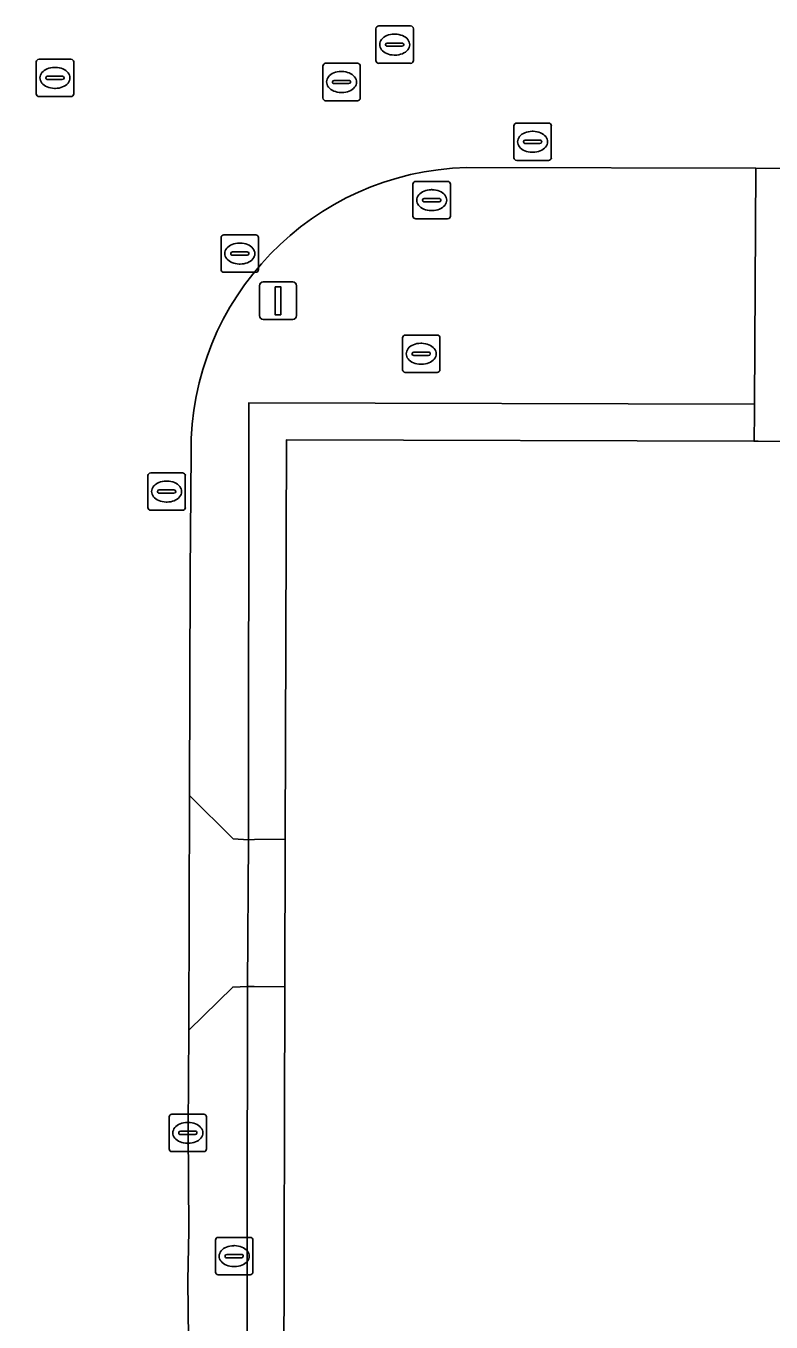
# Model space of a CAD drawing. Extents: x 161477 to 163040, y 383680 to 384871.
# Drawn here: x 162605.6 to 162625.52, y 384309.41 to 384344.08 of the extents above; entities that cross this region are included whole.
import ezdxf

# ---------------------------------------------------------------- set-up
doc = ezdxf.new("R2010")
doc.units = 0
for name, color, linetype in [('IMGEO_Afsluitpaal', 7, 'Continuous'), ('IMGEO_Brandkraan', 7, 'Continuous'), ('IMGEO_Groenvoorziening', 7, 'Continuous'), ('IMGEO_Kolk', 7, 'Continuous'), ('IMGEO_Pand', 7, 'Continuous'), ('IMGEO_Rijbaan_lokaal_gesloten', 7, 'Continuous'), ('IMGEO_Rijbaan_lokaal_open', 7, 'Continuous'), ('IMGEO_Rioolput', 7, 'Continuous'), ('IMGEO_Terreindeel_halfverhard', 7, 'Continuous'), ('IMGEO_Voetpad_open', 7, 'Continuous')]:
    doc.layers.add(name, color=color, linetype=linetype)

msp = doc.modelspace()

# ---------------------------------------------------------------- linework, layer by layer
at = {"layer": 'IMGEO_Afsluitpaal'}
for p, q in [((162611.945, 384337.23), (162612.735, 384337.23)), ((162612.735, 384337.23), (162611.945, 384337.23)), ((162611.845, 384336.33), (162611.845, 384337.13)), ((162611.845, 384337.13), (162611.845, 384336.33)), ((162612.835, 384337.13), (162612.835, 384336.33)), ((162612.835, 384336.33), (162612.835, 384337.13)), ((162612.735, 384336.23), (162611.945, 384336.23)), ((162611.945, 384336.23), (162612.735, 384336.23))]:
    msp.add_line(p, q, dxfattribs=at)
msp.add_lwpolyline([(162612.265, 384337.105), (162612.415, 384337.105), (162612.415, 384336.355), (162612.265, 384336.355), (162612.265, 384337.105)], dxfattribs=at)
for centre, start, end in [((162611.945, 384337.13), 90, 180), ((162611.945, 384337.13), 90, 180), ((162612.735, 384337.13), 0, 90), ((162612.735, 384337.13), 360, 90), ((162611.945, 384336.33), 180, 270), ((162611.945, 384336.33), 180, 270), ((162612.735, 384336.33), 270, 0), ((162612.735, 384336.33), 270, 0)]:
    msp.add_arc(centre, 0.1, start, end, dxfattribs=at)
at = {"layer": 'IMGEO_Brandkraan'}
for p, q in [((162610.819, 384337.564), (162610.819, 384338.416)), ((162610.894, 384338.49), (162611.746, 384338.49)), ((162611.307, 384338.27), (162611.332, 384338.27)), ((162611.82, 384338.416), (162611.82, 384337.564)), ((162611.078, 384337.984), (162611.078, 384337.996)), ((162611.516, 384337.947), (162611.118, 384337.947)), ((162611.121, 384338.033), (162611.519, 384338.033)), ((162611.562, 384337.996), (162611.562, 384337.984)), ((162611.33, 384337.71), (162611.305, 384337.71)), ((162611.746, 384337.49), (162610.894, 384337.49)), ((162610.669, 384310.744), (162610.669, 384311.596)), ((162610.744, 384311.67), (162611.596, 384311.67)), ((162611.67, 384311.596), (162611.67, 384310.744)), ((162610.971, 384311.213), (162611.369, 384311.213)), ((162611.157, 384311.45), (162611.182, 384311.45)), ((162610.928, 384311.164), (162610.928, 384311.176)), ((162611.366, 384311.127), (162610.968, 384311.127)), ((162611.18, 384310.89), (162611.155, 384310.89)), ((162611.412, 384311.176), (162611.412, 384311.164)), ((162611.596, 384310.67), (162610.744, 384310.67))]:
    msp.add_line(p, q, dxfattribs=at)
for points in [[(162610.819, 384337.564), (162610.819, 384338.416)], [(162610.894, 384338.49), (162611.746, 384338.49)], [(162611.82, 384338.416), (162611.82, 384337.564)], [(162611.746, 384337.49), (162610.894, 384337.49)], [(162610.669, 384310.744), (162610.669, 384311.596)], [(162610.744, 384311.67), (162611.596, 384311.67)], [(162611.67, 384311.596), (162611.67, 384310.744)], [(162611.596, 384310.67), (162610.744, 384310.67)]]:
    msp.add_lwpolyline(points, dxfattribs=at)
for centre, radius, start, end in [((162610.896, 384338.414), 0.0765, 91.552, 178.448), ((162610.896, 384338.414), 0.0765, 91.552, 178.448), ((162611.744, 384338.414), 0.0765, 1.552, 88.448), ((162611.744, 384338.414), 0.0765, 1.552, 88.448), ((162611.118, 384337.993), 0.0403, 85.8775, 175.7526), ((162611.115, 384337.983), 0.0366, 178.938, 274.7102), ((162611.519, 384337.99), 0.043, 264.8664, 352.4533), ((162611.523, 384337.995), 0.0386, 1.7309, 96.639), ((162610.896, 384337.566), 0.0765, 181.552, 268.448), ((162610.896, 384337.566), 0.0765, 181.552, 268.448), ((162611.744, 384337.566), 0.0765, 271.552, 358.448), ((162611.744, 384337.566), 0.0765, 271.552, 358.448), ((162610.746, 384311.594), 0.0765, 91.552, 178.448), ((162610.746, 384311.594), 0.0765, 91.552, 178.448), ((162611.594, 384311.594), 0.0765, 1.552, 88.448), ((162611.594, 384311.594), 0.0765, 1.552, 88.448), ((162610.968, 384311.173), 0.0403, 85.8775, 175.7526), ((162611.373, 384311.175), 0.0386, 1.7309, 96.639), ((162610.965, 384311.163), 0.0366, 178.938, 274.7102), ((162611.369, 384311.17), 0.043, 264.8664, 352.4533), ((162610.746, 384310.746), 0.0765, 181.552, 268.448), ((162610.746, 384310.746), 0.0765, 181.552, 268.448), ((162611.594, 384310.746), 0.0765, 271.552, 358.448), ((162611.594, 384310.746), 0.0765, 271.552, 358.448)]:
    msp.add_arc(centre, radius, start, end, dxfattribs=at)
for centre, major_axis, ratio, start_param, end_param in [((162611.306, 384337.99), (-0.387, 0.002), 0.722429, 4.712389, 7.853982), ((162611.331, 384337.99), (-0.39, 0.002), 0.717154, 1.570796, 4.712389), ((162611.156, 384311.17), (-0.387, 0.002), 0.722429, 4.712389, 7.853982), ((162611.181, 384311.17), (-0.39, 0.002), 0.717154, 1.570796, 4.712389)]:
    msp.add_ellipse(centre, major_axis=major_axis, ratio=ratio, start_param=start_param, end_param=end_param, dxfattribs=at)
at = {"layer": 'IMGEO_Groenvoorziening'}
for points in [[(162610.017, 384332.66), (162609.99, 384329.44), (162609.979, 384323.489), (162611.144, 384322.329), (162611.551, 384322.311), (162611.563, 384334.001), (162625.076, 384333.958), (162625.115, 384340.271)], [(162625.115, 384340.271), (162617.387, 384340.291)]]:
    msp.add_lwpolyline(points, dxfattribs=at)
msp.add_lwpolyline([(162611.524, 384318.386), (162611.13, 384318.369), (162609.955, 384317.219), (162609.941, 384314.575), (162609.956, 384311.853), (162609.934, 384310.509), (162609.947, 384308.958), (162611.103, 384307.786), (162611.506, 384307.773), (162611.515, 384310.482), (162611.52, 384311.771)], close=True, dxfattribs=at)
msp.add_arc((162617.585, 384332.726), 7.568, 91.4972, 180.4963, dxfattribs=at)
at = {"layer": 'IMGEO_Kolk'}
for p, q in [((162618.646, 384340.555), (162618.646, 384341.407)), ((162618.721, 384341.481), (162619.573, 384341.481)), ((162619.647, 384341.407), (162619.647, 384340.555)), ((162618.948, 384341.024), (162619.346, 384341.024)), ((162619.134, 384341.261), (162619.159, 384341.261)), ((162618.905, 384340.975), (162618.905, 384340.987)), ((162619.343, 384340.938), (162618.945, 384340.938)), ((162619.157, 384340.701), (162619.132, 384340.701)), ((162619.389, 384340.987), (162619.389, 384340.975)), ((162619.573, 384340.481), (162618.721, 384340.481)), ((162608.863, 384331.197), (162608.863, 384332.049)), ((162608.938, 384332.123), (162609.79, 384332.123)), ((162609.864, 384332.049), (162609.864, 384331.197)), ((162609.165, 384331.666), (162609.563, 384331.666)), ((162609.351, 384331.903), (162609.376, 384331.903)), ((162609.122, 384331.617), (162609.122, 384331.629)), ((162609.56, 384331.58), (162609.162, 384331.58)), ((162609.374, 384331.343), (162609.349, 384331.343)), ((162609.606, 384331.629), (162609.606, 384331.617)), ((162609.79, 384331.123), (162608.938, 384331.123)), ((162609.43, 384314.041), (162609.43, 384314.893)), ((162609.505, 384314.967), (162610.357, 384314.967)), ((162609.918, 384314.747), (162609.943, 384314.747)), ((162610.431, 384314.893), (162610.431, 384314.041)), ((162609.689, 384314.461), (162609.689, 384314.473)), ((162610.127, 384314.424), (162609.729, 384314.424)), ((162609.732, 384314.51), (162610.13, 384314.51)), ((162610.173, 384314.473), (162610.173, 384314.461)), ((162610.357, 384313.967), (162609.505, 384313.967)), ((162609.941, 384314.187), (162609.916, 384314.187))]:
    msp.add_line(p, q, dxfattribs=at)
for points in [[(162618.646, 384340.555), (162618.646, 384341.407)], [(162618.721, 384341.481), (162619.573, 384341.481)], [(162619.647, 384341.407), (162619.647, 384340.555)], [(162619.573, 384340.481), (162618.721, 384340.481)], [(162608.863, 384331.197), (162608.863, 384332.049)], [(162608.938, 384332.123), (162609.79, 384332.123)], [(162609.864, 384332.049), (162609.864, 384331.197)], [(162609.79, 384331.123), (162608.938, 384331.123)], [(162609.43, 384314.041), (162609.43, 384314.893)], [(162609.505, 384314.967), (162610.357, 384314.967)], [(162610.431, 384314.893), (162610.431, 384314.041)], [(162610.357, 384313.967), (162609.505, 384313.967)]]:
    msp.add_lwpolyline(points, dxfattribs=at)
for centre, radius, start, end in [((162618.723, 384341.405), 0.0765, 91.552, 178.448), ((162618.723, 384341.405), 0.0765, 91.552, 178.448), ((162619.571, 384341.405), 0.0765, 1.552, 88.448), ((162619.571, 384341.405), 0.0765, 1.552, 88.448), ((162618.945, 384340.984), 0.0403, 85.8775, 175.7526), ((162619.35, 384340.986), 0.0386, 1.7309, 96.639), ((162618.942, 384340.974), 0.0366, 178.938, 274.7102), ((162619.346, 384340.981), 0.043, 264.8664, 352.4533), ((162618.723, 384340.557), 0.0765, 181.552, 268.448), ((162618.723, 384340.557), 0.0765, 181.552, 268.448), ((162619.571, 384340.557), 0.0765, 271.552, 358.448), ((162619.571, 384340.557), 0.0765, 271.552, 358.448), ((162608.94, 384332.047), 0.0765, 91.552, 178.448), ((162608.94, 384332.047), 0.0765, 91.552, 178.448), ((162609.788, 384332.047), 0.0765, 1.552, 88.448), ((162609.788, 384332.047), 0.0765, 1.552, 88.448), ((162609.162, 384331.626), 0.0403, 85.8775, 175.7526), ((162609.567, 384331.628), 0.0386, 1.7309, 96.639), ((162609.159, 384331.616), 0.0366, 178.938, 274.7102), ((162609.563, 384331.623), 0.043, 264.8664, 352.4533), ((162608.94, 384331.199), 0.0765, 181.552, 268.448), ((162608.94, 384331.199), 0.0765, 181.552, 268.448), ((162609.788, 384331.199), 0.0765, 271.552, 358.448), ((162609.788, 384331.199), 0.0765, 271.552, 358.448), ((162609.507, 384314.891), 0.0765, 91.552, 178.448), ((162609.507, 384314.891), 0.0765, 91.552, 178.448), ((162610.355, 384314.891), 0.0765, 1.552, 88.448), ((162610.355, 384314.891), 0.0765, 1.552, 88.448), ((162609.729, 384314.47), 0.0403, 85.8775, 175.7526), ((162609.726, 384314.46), 0.0366, 178.938, 274.7102), ((162610.13, 384314.467), 0.043, 264.8664, 352.4533), ((162610.134, 384314.472), 0.0386, 1.7309, 96.639), ((162609.507, 384314.043), 0.0765, 181.552, 268.448), ((162609.507, 384314.043), 0.0765, 181.552, 268.448), ((162610.355, 384314.043), 0.0765, 271.552, 358.448), ((162610.355, 384314.043), 0.0765, 271.552, 358.448)]:
    msp.add_arc(centre, radius, start, end, dxfattribs=at)
for centre, major_axis, ratio, start_param, end_param in [((162619.133, 384340.981), (-0.387, 0.002), 0.722429, 4.712389, 7.853982), ((162619.158, 384340.981), (-0.39, 0.002), 0.717154, 1.570796, 4.712389), ((162609.35, 384331.623), (-0.387, 0.002), 0.722429, 4.712389, 7.853982), ((162609.375, 384331.623), (-0.39, 0.002), 0.717154, 1.570796, 4.712389), ((162609.917, 384314.467), (-0.387, 0.002), 0.722429, 4.712389, 7.853982), ((162609.942, 384314.467), (-0.39, 0.002), 0.717154, 1.570796, 4.712389)]:
    msp.add_ellipse(centre, major_axis=major_axis, ratio=ratio, start_param=start_param, end_param=end_param, dxfattribs=at)
at = {"layer": 'IMGEO_Pand'}
msp.add_lwpolyline([(162654.279, 384332.889), (162627.643, 384332.965), (162627.164, 384332.967), (162627.064, 384332.967), (162625.177, 384332.971), (162625.067, 384332.971), (162612.571, 384333.008), (162612.532, 384322.325), (162612.523, 384318.373), (162612.499, 384307.798), (162612.503, 384304.07), (162612.48, 384301.754), (162612.47, 384300.639), (162612.468, 384300.459), (162612.468, 384300.387), (162612.471, 384297.109), (162612.465, 384293.257), (162612.46, 384289.901), (162612.46, 384289.345), (162612.462, 384286.402), (162612.463, 384284.105), (162612.455, 384282.736)], dxfattribs=at)
at = {"layer": 'IMGEO_Rijbaan_lokaal_gesloten'}
msp.add_lwpolyline([(162612.532, 384322.325), (162611.715, 384322.314), (162611.551, 384322.311), (162611.524, 384318.386), (162611.703, 384318.383), (162612.523, 384318.373)], close=True, dxfattribs=at)
at = {"layer": 'IMGEO_Rijbaan_lokaal_open'}
for points in [[(162617.387, 384340.291), (162625.115, 384340.271), (162627.215, 384340.258), (162631.208, 384340.238), (162631.227, 384340.443), (162653.022, 384340.338), (162653.024, 384340.115)], [(162603.804, 384257.287), (162609.921, 384257.281), (162609.844, 384263.288), (162609.818, 384266.824), (162609.839, 384272.912), (162609.859, 384282.697), (162609.862, 384284.089), (162609.865, 384285.968), (162609.87, 384288.789), (162609.919, 384301.677), (162609.933, 384302.317), (162609.928, 384302.934), (162609.947, 384308.958), (162609.934, 384310.509), (162609.956, 384311.853), (162609.941, 384314.575), (162609.955, 384317.219), (162609.979, 384323.489), (162609.99, 384329.44), (162610.017, 384332.66)]]:
    msp.add_lwpolyline(points, dxfattribs=at)
msp.add_lwpolyline([(162611.551, 384322.311), (162611.144, 384322.329), (162609.979, 384323.489), (162609.955, 384317.219), (162611.13, 384318.369), (162611.524, 384318.386)], close=True, dxfattribs=at)
msp.add_arc((162617.585, 384332.726), 7.568, 91.4972, 180.4963, dxfattribs=at)
at = {"layer": 'IMGEO_Rioolput'}
for p, q in [((162614.959, 384343.154), (162614.959, 384344.006)), ((162615.034, 384344.08), (162615.886, 384344.08)), ((162615.447, 384343.86), (162615.472, 384343.86)), ((162615.96, 384344.006), (162615.96, 384343.154)), ((162615.218, 384343.574), (162615.218, 384343.586)), ((162615.656, 384343.537), (162615.258, 384343.537)), ((162615.261, 384343.623), (162615.659, 384343.623)), ((162615.702, 384343.586), (162615.702, 384343.574)), ((162605.879, 384342.264), (162605.879, 384343.116)), ((162605.954, 384343.19), (162606.806, 384343.19)), ((162606.88, 384343.116), (162606.88, 384342.264)), ((162615.47, 384343.3), (162615.445, 384343.3)), ((162606.367, 384342.97), (162606.392, 384342.97)), ((162613.539, 384342.154), (162613.539, 384343.006)), ((162613.614, 384343.08), (162614.466, 384343.08)), ((162614.027, 384342.86), (162614.052, 384342.86)), ((162614.54, 384343.006), (162614.54, 384342.154)), ((162615.886, 384343.08), (162615.034, 384343.08)), ((162606.138, 384342.684), (162606.138, 384342.696)), ((162606.576, 384342.647), (162606.178, 384342.647)), ((162606.181, 384342.733), (162606.579, 384342.733)), ((162606.39, 384342.41), (162606.365, 384342.41)), ((162606.622, 384342.696), (162606.622, 384342.684)), ((162613.798, 384342.574), (162613.798, 384342.586)), ((162614.236, 384342.537), (162613.838, 384342.537)), ((162613.841, 384342.623), (162614.239, 384342.623)), ((162614.282, 384342.586), (162614.282, 384342.574)), ((162606.806, 384342.19), (162605.954, 384342.19)), ((162614.466, 384342.08), (162613.614, 384342.08)), ((162614.05, 384342.3), (162614.025, 384342.3)), ((162615.949, 384338.994), (162615.949, 384339.846)), ((162616.024, 384339.92), (162616.876, 384339.92)), ((162616.437, 384339.7), (162616.462, 384339.7)), ((162616.95, 384339.846), (162616.95, 384338.994)), ((162616.208, 384339.414), (162616.208, 384339.426)), ((162616.646, 384339.377), (162616.248, 384339.377)), ((162616.251, 384339.463), (162616.649, 384339.463)), ((162616.692, 384339.426), (162616.692, 384339.414)), ((162616.46, 384339.14), (162616.435, 384339.14)), ((162616.876, 384338.92), (162616.024, 384338.92)), ((162615.744, 384335.81), (162616.596, 384335.81)), ((162615.669, 384334.884), (162615.669, 384335.736)), ((162616.157, 384335.59), (162616.182, 384335.59)), ((162616.67, 384335.736), (162616.67, 384334.884)), ((162615.928, 384335.304), (162615.928, 384335.316)), ((162616.366, 384335.267), (162615.968, 384335.267)), ((162615.971, 384335.353), (162616.369, 384335.353)), ((162616.412, 384335.316), (162616.412, 384335.304)), ((162616.596, 384334.81), (162615.744, 384334.81)), ((162616.18, 384335.03), (162616.155, 384335.03))]:
    msp.add_line(p, q, dxfattribs=at)
for points in [[(162614.959, 384343.154), (162614.959, 384344.006)], [(162615.034, 384344.08), (162615.886, 384344.08)], [(162615.96, 384344.006), (162615.96, 384343.154)], [(162605.879, 384342.264), (162605.879, 384343.116)], [(162605.954, 384343.19), (162606.806, 384343.19)], [(162606.88, 384343.116), (162606.88, 384342.264)], [(162613.539, 384342.154), (162613.539, 384343.006)], [(162613.614, 384343.08), (162614.466, 384343.08)], [(162614.54, 384343.006), (162614.54, 384342.154)], [(162615.886, 384343.08), (162615.034, 384343.08)], [(162606.806, 384342.19), (162605.954, 384342.19)], [(162614.466, 384342.08), (162613.614, 384342.08)], [(162615.949, 384338.994), (162615.949, 384339.846)], [(162616.024, 384339.92), (162616.876, 384339.92)], [(162616.95, 384339.846), (162616.95, 384338.994)], [(162616.876, 384338.92), (162616.024, 384338.92)], [(162615.744, 384335.81), (162616.596, 384335.81)], [(162615.669, 384334.884), (162615.669, 384335.736)], [(162616.67, 384335.736), (162616.67, 384334.884)], [(162616.596, 384334.81), (162615.744, 384334.81)]]:
    msp.add_lwpolyline(points, dxfattribs=at)
for centre, radius, start, end in [((162615.036, 384344.004), 0.0765, 91.552, 178.448), ((162615.036, 384344.004), 0.0765, 91.552, 178.448), ((162615.884, 384344.004), 0.0765, 1.552, 88.448), ((162615.884, 384344.004), 0.0765, 1.552, 88.448), ((162615.258, 384343.583), 0.0403, 85.8775, 175.7526), ((162615.255, 384343.573), 0.0366, 178.938, 274.7102), ((162615.659, 384343.58), 0.043, 264.8664, 352.4533), ((162615.663, 384343.585), 0.0386, 1.7309, 96.639), ((162605.956, 384343.114), 0.0765, 91.552, 178.448), ((162605.956, 384343.114), 0.0765, 91.552, 178.448), ((162606.804, 384343.114), 0.0765, 1.552, 88.448), ((162606.804, 384343.114), 0.0765, 1.552, 88.448), ((162615.036, 384343.156), 0.0765, 181.552, 268.448), ((162615.036, 384343.156), 0.0765, 181.552, 268.448), ((162615.884, 384343.156), 0.0765, 271.552, 358.448), ((162615.884, 384343.156), 0.0765, 271.552, 358.448), ((162613.616, 384343.004), 0.0765, 91.552, 178.448), ((162613.616, 384343.004), 0.0765, 91.552, 178.448), ((162614.464, 384343.004), 0.0765, 1.552, 88.448), ((162614.464, 384343.004), 0.0765, 1.552, 88.448), ((162606.178, 384342.693), 0.0403, 85.8775, 175.7526), ((162606.175, 384342.683), 0.0366, 178.938, 274.7102), ((162606.579, 384342.69), 0.043, 264.8664, 352.4533), ((162606.583, 384342.695), 0.0386, 1.7309, 96.639), ((162613.838, 384342.583), 0.0403, 85.8775, 175.7526), ((162613.835, 384342.573), 0.0366, 178.938, 274.7102), ((162614.239, 384342.58), 0.043, 264.8664, 352.4533), ((162614.243, 384342.585), 0.0386, 1.7309, 96.639), ((162605.956, 384342.266), 0.0765, 181.552, 268.448), ((162605.956, 384342.266), 0.0765, 181.552, 268.448), ((162606.804, 384342.266), 0.0765, 271.552, 358.448), ((162606.804, 384342.266), 0.0765, 271.552, 358.448), ((162613.616, 384342.156), 0.0765, 181.552, 268.448), ((162613.616, 384342.156), 0.0765, 181.552, 268.448), ((162614.464, 384342.156), 0.0765, 271.552, 358.448), ((162614.464, 384342.156), 0.0765, 271.552, 358.448), ((162616.026, 384339.844), 0.0765, 91.552, 178.448), ((162616.026, 384339.844), 0.0765, 91.552, 178.448), ((162616.874, 384339.844), 0.0765, 1.552, 88.448), ((162616.874, 384339.844), 0.0765, 1.552, 88.448), ((162616.248, 384339.423), 0.0403, 85.8775, 175.7526), ((162616.245, 384339.413), 0.0366, 178.938, 274.7102), ((162616.649, 384339.42), 0.043, 264.8664, 352.4533), ((162616.653, 384339.425), 0.0386, 1.7309, 96.639), ((162616.026, 384338.996), 0.0765, 181.552, 268.448), ((162616.026, 384338.996), 0.0765, 181.552, 268.448), ((162616.874, 384338.996), 0.0765, 271.552, 358.448), ((162616.874, 384338.996), 0.0765, 271.552, 358.448), ((162615.746, 384335.734), 0.0765, 91.552, 178.448), ((162615.746, 384335.734), 0.0765, 91.552, 178.448), ((162616.594, 384335.734), 0.0765, 1.552, 88.448), ((162616.594, 384335.734), 0.0765, 1.552, 88.448), ((162615.968, 384335.313), 0.0403, 85.8775, 175.7526), ((162615.965, 384335.303), 0.0366, 178.938, 274.7102), ((162616.369, 384335.31), 0.043, 264.8664, 352.4533), ((162616.373, 384335.315), 0.0386, 1.7309, 96.639), ((162615.746, 384334.886), 0.0765, 181.552, 268.448), ((162615.746, 384334.886), 0.0765, 181.552, 268.448), ((162616.594, 384334.886), 0.0765, 271.552, 358.448), ((162616.594, 384334.886), 0.0765, 271.552, 358.448)]:
    msp.add_arc(centre, radius, start, end, dxfattribs=at)
for centre, major_axis, ratio, start_param, end_param in [((162615.446, 384343.58), (-0.387, 0.002), 0.722429, 4.712389, 7.853982), ((162615.471, 384343.58), (-0.39, 0.002), 0.717154, 1.570796, 4.712389), ((162606.366, 384342.69), (-0.387, 0.002), 0.722429, 4.712389, 7.853982), ((162606.391, 384342.69), (-0.39, 0.002), 0.717154, 1.570796, 4.712389), ((162614.026, 384342.58), (-0.387, 0.002), 0.722429, 4.712389, 7.853982), ((162614.051, 384342.58), (-0.39, 0.002), 0.717154, 1.570796, 4.712389), ((162616.436, 384339.42), (-0.387, 0.002), 0.722429, 4.712389, 7.853982), ((162616.461, 384339.42), (-0.39, 0.002), 0.717154, 1.570796, 4.712389), ((162616.156, 384335.31), (-0.387, 0.002), 0.722429, 4.712389, 7.853982), ((162616.181, 384335.31), (-0.39, 0.002), 0.717154, 1.570796, 4.712389)]:
    msp.add_ellipse(centre, major_axis=major_axis, ratio=ratio, start_param=start_param, end_param=end_param, dxfattribs=at)
at = {"layer": 'IMGEO_Terreindeel_halfverhard'}
for points in [[(162625.076, 384333.958), (162611.563, 384334.001), (162611.551, 384322.311), (162611.715, 384322.314), (162612.532, 384322.325), (162612.571, 384333.008), (162625.067, 384332.971), (162625.074, 384333.741)], [(162612.523, 384318.373), (162611.703, 384318.383), (162611.524, 384318.386), (162611.52, 384311.771), (162611.515, 384310.482), (162611.506, 384307.773), (162611.671, 384307.777), (162612.499, 384307.798)]]:
    msp.add_lwpolyline(points, close=True, dxfattribs=at)
at = {"layer": 'IMGEO_Voetpad_open'}
msp.add_lwpolyline([(162627.215, 384340.258), (162625.115, 384340.271), (162625.076, 384333.958), (162625.074, 384333.741), (162625.067, 384332.971), (162625.177, 384332.971), (162627.064, 384332.967), (162627.164, 384332.967), (162627.175, 384333.735), (162627.178, 384333.962)], close=True, dxfattribs=at)

doc.saveas('drawing.dxf')
